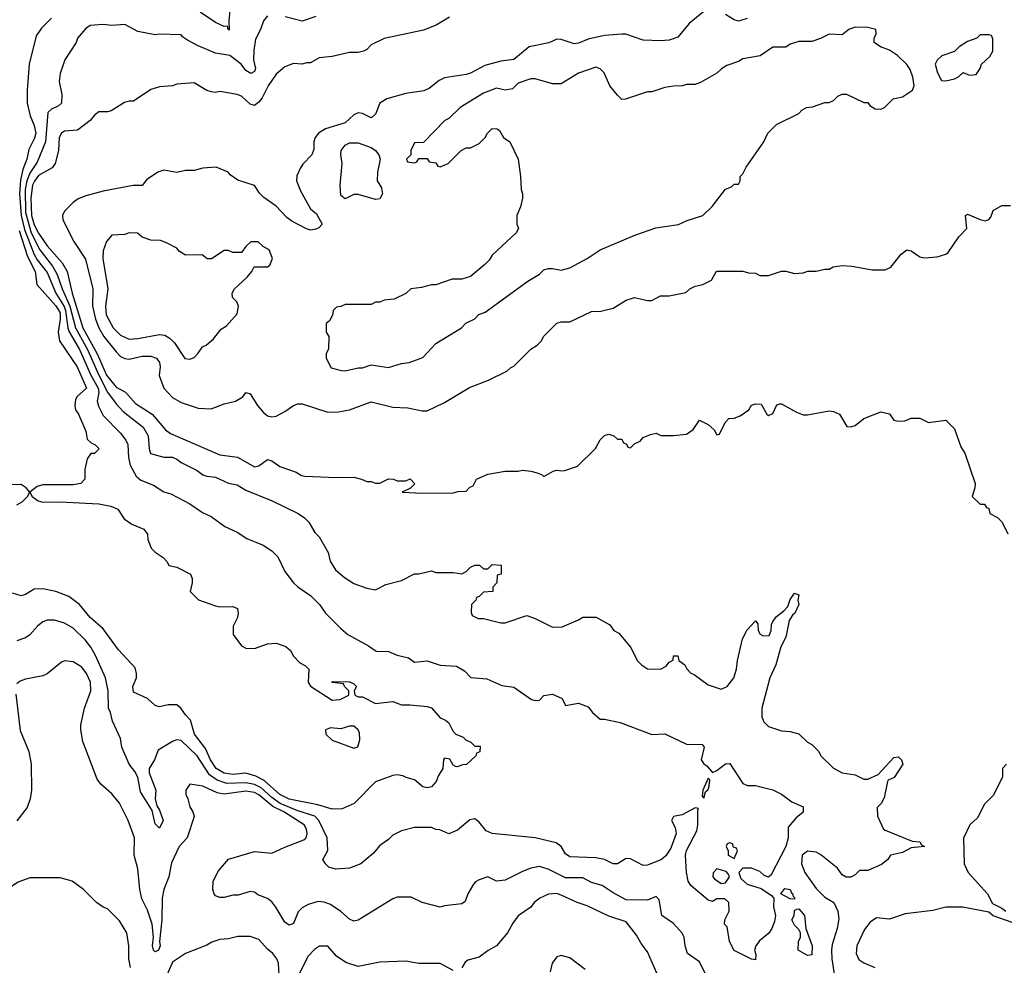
# Model space of a CAD drawing. Header units: inches. Extents: x 2348352 to 2479776, y 460422 to 613655.
# Tile 378 of 590: x 2432383 to 2436941, y 534400 to 538776. Entities that reach past the tile are written whole.
import ezdxf

# ---------------------------------------------------------------- set-up
doc = ezdxf.new("R2010")
doc.units = ezdxf.units.IN
doc.header["$MEASUREMENT"] = 0
doc.layers.add('C4533', color=7, linetype='Continuous')

msp = doc.modelspace()

# ---------------------------------------------------------------- linework, layer by layer
at = {"layer": 'C4533', "color": 4}
for points, elevation in [([(2433360.7, 538870), (2433350.7, 538770.7), (2433352.7, 538727.3), (2433346, 538734), (2433346, 538746), (2433330, 538744), (2433290, 538762.9), (2433219, 538810)], 48), ([(2433530, 538793.2), (2433511.3, 538770), (2433498, 538730), (2433474.4, 538685.6), (2433466.2, 538633.8), (2433465.5, 538590), (2433474.9, 538550), (2433470, 538535.3), (2433452.8, 538527.2), (2433430, 538541.2), (2433409, 538570), (2433355.3, 538610), (2433290, 538621.2), (2433210, 538654), (2433160.2, 538680.2), (2433136.4, 538696.4), (2433130, 538706), (2433030, 538709), (2433010, 538705.2), (2432930, 538721.2), (2432870, 538753.2), (2432810, 538749), (2432770, 538753.2), (2432710, 538748.7), (2432687.1, 538732.9), (2432651.3, 538690), (2432644.7, 538670), (2432591.3, 538590), (2432570, 538526), (2432566, 538490), (2432578.8, 538430), (2432576, 538390), (2432563.5, 538376.5), (2432530, 538361.2), (2432513.7, 538346.3), (2432503.1, 538210), (2432464.1, 538115.9), (2432430, 538066), (2432415.8, 538030), (2432408.2, 537990), (2432410, 537884), (2432436.1, 537790), (2432475.8, 537710), (2432535.7, 537635.7), (2432557.1, 537597.1), (2432580.2, 537530), (2432615.5, 537450), (2432641.5, 537350), (2432696.8, 537250), (2432750.2, 537130), (2432790, 537052.7), (2432830, 536998), (2432862.4, 536962.4), (2432954.9, 536890), (2432977.1, 536850), (2432982, 536790), (2432988.1, 536768.1), (2433050, 536750.7), (2433090, 536750.8), (2433110, 536742.8), (2433130, 536727.3), (2433204.7, 536690), (2433231.3, 536670), (2433250, 536663), (2433290, 536658.4), (2433350, 536630.7), (2433390, 536622.8), (2433430, 536598.8), (2433552, 536550), (2433672, 536490), (2433702, 536470), (2433722, 536450), (2433750, 536402), (2433770, 536382), (2433810.7, 536310.7), (2433821, 536270), (2433844.7, 536230), (2433886, 536194), (2433930, 536166), (2433990, 536144.7), (2434030, 536138), (2434078, 536162), (2434150, 536181), (2434210, 536211.3), (2434230, 536211.3), (2434290, 536224.7), (2434310, 536218), (2434390, 536218), (2434430, 536212), (2434450, 536222), (2434470, 536242), (2434490, 536251), (2434511.3, 536251.3), (2434530, 536234), (2434550, 536234), (2434570, 536254), (2434611.6, 536251.6), (2434612, 536210), (2434594, 536206), (2434592, 536170), (2434574, 536150), (2434574, 536130), (2434530, 536126), (2434510, 536106), (2434498, 536102), (2434494, 536090), (2434474, 536070), (2434472.7, 536032.7), (2434478, 536018), (2434505.4, 536005.4), (2434530, 536004.7), (2434610, 535984.7), (2434630, 535984.7), (2434730, 536018), (2434770, 536004.7), (2434850, 535964.7), (2434894, 535966), (2434970, 535998), (2434990, 536011.3), (2435051.6, 536011.6), (2435115.3, 535975.3), (2435134, 535950), (2435156.9, 535936.9), (2435212, 535870), (2435242, 535810), (2435262, 535790), (2435290, 535772), (2435350, 535771), (2435376, 535784), (2435390, 535802), (2435408, 535812), (2435410, 535832), (2435430, 535832), (2435434, 535810), (2435462, 535790), (2435471.1, 535771.1), (2435490, 535752), (2435505.4, 535745.4), (2435570, 535698), (2435630, 535678), (2435658, 535690), (2435689.1, 535730.9), (2435701.2, 535770), (2435705.2, 535810), (2435729.2, 535910), (2435750, 535952), (2435790, 535994), (2435799.6, 535979.6), (2435802, 535950), (2435811.6, 535931.6), (2435824.7, 535924.7), (2435853.2, 535926.8), (2435861.2, 535950), (2435862.7, 535977.3), (2435869.2, 535990.8), (2435886.6, 536013.4), (2435920.2, 536039.8), (2435939, 536061), (2435950, 536092), (2435970, 536122), (2435990, 536114), (2435984.7, 536090), (2435990.5, 536069.5), (2435971.3, 536030), (2435959.8, 536020.2), (2435944.5, 535995.5), (2435930, 535918), (2435906.4, 535873.6), (2435883.8, 535790), (2435855.5, 535730), (2435819.1, 535590), (2435818.8, 535550), (2435827.1, 535527.1), (2435850, 535504.7), (2435910, 535484.7), (2435950, 535482), (2435990, 535471.3), (2436030, 535432), (2436050, 535422), (2436082, 535390), (2436092, 535370), (2436150, 535312), (2436190, 535291.3), (2436250, 535282), (2436290, 535262), (2436310, 535262), (2436356.4, 535283.6), (2436430, 535362), (2436450, 535364.7), (2436464.7, 535350), (2436471, 535330), (2436430.5, 535269.5), (2436404, 535256), (2436401, 535250), (2436384.4, 535175.6), (2436371, 535149), (2436352, 535130), (2436354, 535090), (2436382, 535030), (2436390, 535024.7), (2436514.4, 534974.4), (2436550, 534970.8), (2436558, 534958), (2436571.3, 534950), (2436510, 534944), (2436470, 534921.2), (2436414, 534910), (2436402, 534890), (2436373.2, 534866.8), (2436310, 534839), (2436270, 534838), (2436250, 534818), (2436230, 534808), (2436208.4, 534808.4), (2436190, 534818), (2436169.1, 534849.1), (2436091.9, 534911.9), (2436070, 534924), (2436030, 534928.7), (2436006, 534910), (2436002.8, 534870), (2436017.3, 534830), (2436070, 534756), (2436110, 534716), (2436151.1, 534691.1), (2436170.9, 534650.9), (2436174.4, 534614.4), (2436167.3, 534570), (2436144.2, 534495.8), (2436140.4, 534470), (2436142.4, 534430), (2436155.5, 534350)], 52), ([(2435550, 538813.2), (2435482.5, 538757.5), (2435430, 538695.3), (2435390, 538681.2), (2435350, 538677.2), (2435270, 538681.2), (2435189, 538709), (2435170, 538709.2), (2435090, 538702), (2435014.6, 538685.4), (2434970, 538666.6), (2434950, 538663.7), (2434890, 538683.7), (2434870, 538686), (2434832.1, 538667.9), (2434741, 538650), (2434670, 538591.6), (2434610, 538583.5), (2434535.8, 538564.2), (2434470, 538527.6), (2434450, 538521.6), (2434350, 538507), (2434325.1, 538494.9), (2434280.9, 538459.1), (2434253.8, 538446.2), (2434170, 538433.6), (2434082.8, 538410), (2434050.8, 538390), (2434030, 538338), (2434015.3, 538324.7), (2434010, 538322), (2433970, 538342), (2433950, 538344), (2433930, 538335.3), (2433890, 538299), (2433798, 538270), (2433766, 538250), (2433750.8, 538230), (2433744, 538210), (2433744, 538176), (2433734.8, 538150), (2433693.2, 538106.8), (2433682.8, 538090), (2433666.7, 538053.3), (2433664.9, 538030), (2433683.4, 537983.4), (2433730, 537901), (2433757, 537877), (2433782.8, 537830), (2433768.1, 537811.9), (2433754, 537806), (2433730, 537801.6), (2433710, 537807.3), (2433643.3, 537843.3), (2433619.7, 537859.7), (2433570, 537912.3), (2433512.5, 537952.5), (2433492.9, 537972.9), (2433470, 538008.7), (2433393.6, 538033.6), (2433358, 538058), (2433348, 538070), (2433292.9, 538092.9), (2433231, 538089), (2433190, 538078), (2433150, 538078), (2433110, 538069), (2433050, 538079.3), (2433022, 538070), (2432970, 538035.3), (2432950, 538009), (2432908.9, 538008.9), (2432770, 537982.7), (2432690, 537961.2), (2432653.7, 537946.3), (2432631.3, 537930), (2432590.7, 537889.3), (2432581, 537870), (2432582.8, 537850), (2432633, 537750), (2432687.9, 537667.9), (2432721.1, 537530), (2432720.3, 537450), (2432733.6, 537390), (2432749.2, 537350), (2432772.9, 537310), (2432830, 537238), (2432850, 537217.3), (2432870, 537207.7), (2432890, 537204.9), (2432950, 537219.3), (2432990, 537218), (2433016, 537210), (2433030.6, 537190), (2433033, 537170), (2433028.6, 537128.6), (2433050, 537071), (2433090, 537027.7), (2433130, 537004.9), (2433210, 536977.3), (2433270, 536974.8), (2433330, 536998.8), (2433382, 537010), (2433415.3, 537030), (2433430, 537051.3), (2433450, 537044.7), (2433484, 536990), (2433510, 536958.8), (2433530, 536942.8), (2433550, 536937.3), (2433570, 536940.7), (2433610, 536962), (2433650, 536990.8), (2433670, 536998.8), (2433690, 536998.8), (2433810, 536958.8), (2433858.6, 536961.4), (2433909.5, 536970.5), (2434010, 537006.8), (2434110, 536982), (2434179.8, 536979.8), (2434246.4, 536966.4), (2434270, 536966), (2434350, 537004.7), (2434465.6, 537074.4), (2434552.9, 537107.1), (2434638, 537150), (2434654.6, 537165.4), (2434670, 537172), (2434749.3, 537250.7), (2434778, 537270), (2434798, 537290), (2434808, 537310), (2434870, 537371.3), (2434890, 537378), (2434930, 537378), (2435030, 537424.7), (2435073.6, 537426.4), (2435130, 537441), (2435190, 537478), (2435229.1, 537490.9), (2435290, 537476), (2435310, 537476), (2435350, 537498), (2435390, 537498), (2435467.3, 537512.7), (2435486, 537530), (2435510, 537542), (2435546, 537550), (2435586, 537570), (2435608.4, 537611.6), (2435730, 537612), (2435756.4, 537603.6), (2435790, 537602), (2435810, 537592), (2435850, 537591.3), (2435910, 537611.3), (2435930, 537611.3), (2435970, 537601), (2436010, 537604.7), (2436031.6, 537611.6), (2436070, 537612), (2436110, 537622), (2436130, 537622), (2436148.4, 537631.6), (2436190, 537638), (2436235.3, 537635.3), (2436330, 537618), (2436390, 537618), (2436415.3, 537630), (2436464, 537690), (2436490, 537711), (2436510, 537706.8), (2436550, 537678.8), (2436570, 537674), (2436630, 537678.8), (2436670, 537691), (2436681.2, 537698.8), (2436730, 537771.3), (2436768, 537810), (2436762, 537870), (2436770, 537876), (2436830, 537851), (2436854.6, 537845.4), (2436868.9, 537851.1), (2436878, 537862), (2436890, 537892), (2436930, 537916), (2436970, 537916)], 64), ([(2433754, 538790), (2433690, 538769), (2433611.6, 538788.4)], 52), ([(2435750, 538781.2), (2435710, 538768.7), (2435690, 538775.3), (2435650, 538799)], 64), ([(2432530, 538782), (2432483.4, 538736.6), (2432459.8, 538700.2), (2432427.7, 538570), (2432417, 538450), (2432418.4, 538390), (2432432, 538330), (2432450, 538286), (2432457.4, 538250), (2432452.3, 538227.7), (2432425.1, 538174.9), (2432416.9, 538130), (2432398, 538082), (2432387.1, 538032.9), (2432382.9, 537970), (2432390.6, 537870), (2432405.5, 537805.5), (2432449.5, 537689.5), (2432463.8, 537663.8), (2432510, 537606.4), (2432551.1, 537510), (2432588.5, 537448.5), (2432595.8, 537430), (2432605.2, 537350), (2432611.6, 537331.6), (2432660.7, 537250), (2432713, 537130), (2432746.4, 537070), (2432749, 537050), (2432742.4, 537010), (2432747.2, 536987.2), (2432770, 536944), (2432850, 536862), (2432874, 536830), (2432884, 536810), (2432887.3, 536750), (2432894.6, 536714.6), (2432922.9, 536662.9), (2432944.4, 536644.4), (2433002, 536622), (2433050, 536591.3), (2433082, 536582), (2433170, 536536), (2433230, 536496), (2433270, 536476), (2433332, 536430), (2433390, 536404.7), (2433435.3, 536375.3), (2433510, 536344.7), (2433550, 536318), (2433578, 536290), (2433610, 536222), (2433651.3, 536170), (2433670, 536151.3), (2433731.3, 536110), (2433771.3, 536070), (2433798, 536030), (2433870, 535958), (2433902, 535930), (2433998.4, 535878.4), (2434034, 535854), (2434090, 535852.4), (2434130, 535834.9), (2434182.8, 535822.8), (2434210, 535802.8), (2434270, 535808.2), (2434330, 535788.4), (2434404.9, 535784.9), (2434442.8, 535762.8), (2434471.3, 535731.3), (2434546, 535726), (2434614.4, 535694.4), (2434670, 535687.3), (2434752, 535630), (2434770, 535624.9), (2434790, 535627.3), (2434810, 535647.7), (2434850, 535654.8), (2434894, 535634), (2434910, 535602), (2434970, 535613.4), (2435015.3, 535595.3), (2435034.8, 535570), (2435070, 535538.8), (2435090, 535538.8), (2435163.5, 535523.5), (2435310, 535467.7), (2435370, 535471), (2435470, 535424), (2435542, 535422), (2435552, 535410), (2435538, 535350), (2435550, 535332), (2435563.6, 535323.6), (2435590, 535292), (2435610, 535301), (2435650, 535332), (2435670, 535334), (2435730, 535242), (2435751.6, 535231.6), (2435790, 535231.3), (2435870, 535211.3), (2435910, 535191.3), (2435956.9, 535156.9), (2436010, 535134), (2436010, 535108), (2435978, 535082), (2435941, 535039), (2435940.7, 534990), (2435930.4, 534950), (2435862, 534818), (2435850, 534808), (2435830, 534815.3), (2435810, 534834), (2435770, 534849), (2435731.3, 534848.7), (2435712, 534830), (2435721.4, 534801.4), (2435750, 534776), (2435814.8, 534754.8), (2435863.6, 534723.6), (2435874, 534710), (2435872, 534670), (2435882, 534630), (2435876.9, 534603.1), (2435864.7, 534570), (2435850.9, 534549.1), (2435807.1, 534512.9), (2435791.3, 534490), (2435784.7, 534470), (2435791.3, 534450), (2435790, 534426), (2435770, 534428), (2435690, 534468.7), (2435669, 534510), (2435658, 534578), (2435646, 534590), (2435648, 534610), (2435668, 534650), (2435666, 534690), (2435647.3, 534707.3), (2435610, 534708), (2435590, 534695.3), (2435570, 534702), (2435490, 534768.7), (2435477.2, 534790), (2435469.5, 534829.5), (2435464.5, 534910), (2435470, 534931.3), (2435517.5, 535022.5), (2435522, 535050), (2435522, 535118), (2435526, 535126), (2435510, 535128.7), (2435450, 535096.2), (2435410, 535088), (2435401, 535070), (2435417.3, 535037.3), (2435421.6, 535010), (2435397.5, 534942.5), (2435373.8, 534906.2), (2435354, 534890), (2435290, 534862.7), (2435270, 534861.2), (2435210, 534893.2), (2435190, 534894), (2435150.7, 534869.3), (2435130.9, 534869.1), (2435090, 534889.2), (2435050, 534897.2), (2434930, 534901.2), (2434910, 534915.3), (2434889.3, 534949.3), (2434866.6, 534966.6), (2434770, 534989.2), (2434570, 535009.2), (2434542.5, 535022.5), (2434510, 535062), (2434490, 535078), (2434466.4, 535073.6), (2434410, 535026), (2434370, 535008), (2434327.3, 535027.3), (2434310, 535028), (2434290, 535038), (2434210, 535038), (2434150, 535022), (2434110, 535002), (2434090, 534982), (2434050, 534954), (2434021.4, 534918.6), (2433962, 534870), (2433910, 534849), (2433845.6, 534845.6), (2433814.6, 534854.6), (2433798, 534870), (2433786, 534890), (2433809.1, 534930.9), (2433807, 534990), (2433767.6, 535070), (2433750, 535089.6), (2433670, 535114), (2433589.4, 535149.4), (2433550, 535176.2), (2433500.6, 535220.6), (2433470, 535237.1), (2433430, 535244.6), (2433341.6, 535241.6), (2433296.5, 535256.5), (2433262, 535282), (2433204.2, 535370), (2433130, 535440.9), (2433110, 535443.7), (2433090, 535436), (2433024.5, 535395.5), (2433006.8, 535350), (2432982.8, 535310), (2432982.8, 535290), (2433012.7, 535210), (2433010.7, 535170), (2433017.3, 535137.3), (2433030, 535118), (2433046.8, 535070), (2433030, 535035.3), (2433010, 535055.3), (2432996.5, 535116.5), (2432942.7, 535202.7), (2432929.5, 535270), (2432916.3, 535296.3), (2432889.4, 535330), (2432856, 535410), (2432849.3, 535449.3), (2432813.2, 535530), (2432804, 535570), (2432794, 535590), (2432792, 535670), (2432780.7, 535730), (2432733.9, 535833.9), (2432712.5, 535872.5), (2432686.5, 535906.5), (2432630, 535959.3), (2432590, 535982.7), (2432543.5, 535996.5), (2432510, 535997.2), (2432490, 535989.2), (2432466, 535970), (2432430, 535928.7), (2432410, 535915.3), (2432370, 535902)], 48), ([(2434373.2, 538786.8), (2434311.3, 538750), (2434252.3, 538727.7), (2434070, 538689.2), (2434010, 538659), (2433990, 538638), (2433974, 538630), (2433950, 538624), (2433910, 538624), (2433830, 538605.2), (2433770, 538599), (2433730, 538575.3), (2433710, 538575.3), (2433690, 538569.2), (2433650, 538573.2), (2433610, 538557.2), (2433570, 538524), (2433533.4, 538470), (2433505.8, 538414.2), (2433490, 538394), (2433470, 538379), (2433450, 538385.2), (2433410, 538421.2), (2433390, 538429.2), (2433310, 538444), (2433290, 538439), (2433270, 538442), (2433250, 538448.7), (2433190, 538484), (2433110, 538477.2), (2433090, 538469.2), (2433030, 538465.2), (2432990, 538453.2), (2432910, 538399), (2432890, 538399), (2432867.5, 538392.5), (2432806.4, 538353.6), (2432790, 538348.7), (2432750, 538348.7), (2432730, 538334), (2432710, 538309), (2432650, 538265.2), (2432590, 538259.3), (2432576, 538250), (2432566.4, 538230), (2432562.4, 538170), (2432547.7, 538110), (2432534, 538090), (2432470, 538054), (2432451, 538029), (2432442.9, 538010), (2432434.8, 537950), (2432438, 537870), (2432450, 537826.4), (2432470, 537787.2), (2432510, 537728.7), (2432579.5, 537650), (2432603.1, 537610), (2432625.4, 537510), (2432676, 537350), (2432742, 537230), (2432784.7, 537130), (2432830, 537074.9), (2432872.8, 537052.7), (2432918.9, 536998.9), (2432996.3, 536950), (2433058, 536878), (2433080.9, 536860.9), (2433310, 536762.8), (2433390.6, 536750.6), (2433470, 536706.8), (2433490, 536711), (2433530, 536741), (2433550, 536734.8), (2433588, 536708), (2433662.5, 536682.5), (2433687, 536667), (2433702.9, 536662.9), (2433850, 536657.1), (2433930, 536658.7), (2433964.7, 536650), (2433990, 536638), (2434010, 536638), (2434030, 536631.3), (2434050, 536631.3), (2434089.6, 536650.4), (2434114, 536650), (2434130, 536642), (2434170, 536642), (2434190.4, 536650.4), (2434211.6, 536628.4), (2434192.7, 536607.3), (2434154, 536590), (2434250, 536584), (2434390, 536586.8), (2434412.7, 536592.7), (2434450, 536594), (2434467.3, 536612.7), (2434482, 536618), (2434498, 536650), (2434550, 536673.4), (2434630, 536686.8), (2434690, 536686), (2434710, 536691), (2434750, 536686.8), (2434778.5, 536678.5), (2434802, 536670), (2434810, 536662), (2434852.9, 536687.1), (2434870, 536691.3), (2434890, 536687.3), (2434906, 536690), (2434966, 536710), (2435048.4, 536791.6), (2435070, 536832), (2435090, 536851.3), (2435110, 536858), (2435134, 536850), (2435150, 536834), (2435170, 536834), (2435178, 536818), (2435192, 536812), (2435198, 536798), (2435210, 536794), (2435230, 536814), (2435254.6, 536825.4), (2435270, 536842), (2435303.1, 536856.9), (2435330, 536862), (2435351.6, 536851.6), (2435410, 536851), (2435470, 536858), (2435500.4, 536879.6), (2435530, 536922), (2435570, 536902), (2435598, 536878), (2435610, 536854), (2435622, 536858), (2435648.4, 536911.6), (2435666, 536930), (2435690, 536932), (2435718, 536942), (2435758, 536970), (2435770, 536991.3), (2435790, 536998), (2435816, 536996), (2435842, 536950), (2435850, 536944.7), (2435870, 536954), (2435887.3, 536992.7), (2435902, 536998), (2435910, 536998), (2435978.8, 536958.8), (2436010, 536947.7), (2436030, 536947.3), (2436130, 536966), (2436150, 536962.8), (2436178, 536950), (2436212.7, 536892.7), (2436230, 536892), (2436250, 536898), (2436290, 536930.8), (2436370, 536961), (2436410, 536951.3), (2436430, 536922), (2436450, 536918), (2436480.4, 536919.6), (2436510, 536932), (2436550, 536932), (2436590, 536912), (2436670, 536922), (2436710, 536882), (2436739.8, 536799.8), (2436758, 536770), (2436806, 536630), (2436804.7, 536610), (2436792, 536570), (2436830, 536534), (2436850, 536534), (2436858, 536518), (2436870, 536514), (2436874, 536490), (2436910, 536472), (2436930.9, 536450.9), (2436956.9, 536396.9)], 56), ([(2432380.4, 537800.4), (2432419.8, 537679.8), (2432454.6, 537610), (2432463, 537550), (2432550, 537451.6), (2432570, 537419.1), (2432570.9, 537389.1), (2432560.8, 537330), (2432567.2, 537290), (2432648.8, 537170), (2432692.4, 537070), (2432648.5, 537031.5), (2432641.3, 537018.7), (2432638, 536990), (2432642, 536970), (2432655.5, 536950), (2432690, 536872), (2432695.3, 536835.3), (2432716, 536816), (2432731.3, 536810), (2432750.7, 536790), (2432730, 536768.7), (2432712, 536768), (2432696, 536744), (2432684.5, 536695.5), (2432684, 536650), (2432666, 536630), (2432630, 536623.9), (2432490, 536623.5), (2432464.3, 536615.7), (2432430.7, 536590), (2432440.5, 536570), (2432469.2, 536549.2), (2432490, 536542.4), (2432570, 536544.4), (2432750, 536534.9), (2432804.5, 536524.5), (2432838, 536510), (2432866.4, 536466.4), (2432902, 536442), (2432958, 536418), (2432974.4, 536394.4), (2432976, 536370), (2432991.3, 536330), (2433010, 536311.3), (2433046.8, 536286.8), (2433066.4, 536266.4), (2433074, 536250), (2433110, 536242), (2433174, 536210), (2433182, 536190), (2433182, 536170), (2433172, 536130), (2433210.9, 536090.9), (2433290, 536062.8), (2433310, 536058.8), (2433370, 536061), (2433390.8, 536050.8), (2433394.8, 536030), (2433390.6, 536010), (2433370.7, 535970), (2433370.8, 535930), (2433410, 535878.8), (2433430, 535868.2), (2433470, 535865.5), (2433530, 535886.8), (2433570.6, 535890.6), (2433615.3, 535875.3), (2433636.8, 535856.8), (2433651.3, 535830), (2433679.8, 535799.8), (2433705.4, 535785.4), (2433722, 535770), (2433718, 535710), (2433730, 535692), (2433830, 535626.8), (2433866, 535630), (2433906, 535650), (2433906, 535670), (2433886, 535690), (2433882, 535702), (2433830, 535708), (2433830, 535714), (2433910, 535711.3), (2433930, 535702), (2433942, 535690), (2433932, 535670), (2433934, 535650), (2433950, 535642), (2433970, 535642), (2434030, 535612), (2434110, 535621), (2434150, 535604.7), (2434190, 535606), (2434270, 535598), (2434290, 535591.3), (2434330, 535544.7), (2434354.4, 535534.4), (2434370, 535522), (2434390, 535482), (2434402, 535470), (2434435.3, 535455.3), (2434450, 535442), (2434472, 535432), (2434490, 535414), (2434514, 535414), (2434512.7, 535387.3), (2434498, 535382), (2434494, 535370), (2434451.6, 535328.4), (2434432.7, 535327.3), (2434410, 535318), (2434400.4, 535320.4), (2434390, 535326), (2434373.6, 535353.6), (2434350, 535358), (2434344.7, 535350), (2434342, 535310), (2434322, 535278), (2434311.3, 535250), (2434290, 535225.2), (2434270, 535221.2), (2434250, 535225.2), (2434210, 535258), (2434171.6, 535268.4), (2434157.2, 535277.2), (2434130, 535282), (2434110, 535279), (2434030, 535249), (2433931.1, 535148.9), (2433875.3, 535124.7), (2433830, 535122), (2433762.6, 535142.6), (2433630, 535168.7), (2433587.8, 535190), (2433514.7, 535254.7), (2433475.5, 535275.5), (2433430, 535288.3), (2433370, 535283.5), (2433330.3, 535289.7), (2433292, 535310), (2433265.7, 535350), (2433243.5, 535403.5), (2433191.8, 535470), (2433174, 535534), (2433150, 535559), (2433129.5, 535589.5), (2433110, 535605.2), (2433070, 535605.2), (2433030, 535595.3), (2433010, 535602), (2432974.8, 535634.8), (2432910, 535664), (2432907.3, 535690), (2432924.5, 535730), (2432924.5, 535750), (2432916.9, 535776.9), (2432840.4, 535860.4), (2432770, 535957.2), (2432710, 536009.2), (2432659.3, 536070), (2432610, 536106), (2432550, 536129.3), (2432490, 536142.7), (2432450, 536141.2), (2432410, 536115.3), (2432390, 536109), (2432350, 536122)], 44), ([(2432370, 536531.3), (2432395.3, 536544.7), (2432419.5, 536570), (2432429.5, 536590), (2432412.3, 536610), (2432390, 536625.1), (2432330, 536623.1)], 44), ([(2435582, 534310), (2435530, 534415.3), (2435474.6, 534454.6), (2435464, 534490), (2435459, 534530), (2435450, 534548), (2435410, 534594), (2435355.3, 534630), (2435342.7, 534702.7), (2435330, 534719), (2435290, 534702), (2435190, 534703.7), (2435130, 534736), (2435079, 534770), (2435030, 534782.9), (2434990, 534805.1), (2434910, 534805.1), (2434830, 534845.2), (2434790, 534857.2), (2434750, 534849), (2434707.5, 534832.5), (2434630, 534793.2), (2434590, 534789.3), (2434550, 534809), (2434510, 534796), (2434493.2, 534786.8), (2434484.1, 534775.9), (2434457.3, 534730), (2434445.4, 534694.6), (2434430, 534684), (2434350, 534675.3), (2434330, 534668.7), (2434246, 534690), (2434194.6, 534714.6), (2434130, 534715.3), (2434110, 534708), (2433950.7, 534609.3), (2433930, 534604), (2433910, 534614), (2433869.7, 534649.7), (2433821.2, 534681.2), (2433792.1, 534692.1), (2433764.5, 534695.5), (2433718, 534682), (2433690, 534665.2), (2433672.7, 534647.3), (2433650, 534594), (2433630, 534585.2), (2433610, 534599), (2433569.5, 534669.5), (2433550, 534694), (2433530, 534709), (2433485.6, 534725.6), (2433470, 534738), (2433450, 534742), (2433394.8, 534725.2), (2433370, 534725.2), (2433330, 534713.2), (2433310, 534714), (2433290, 534722), (2433284, 534730), (2433277.2, 534750), (2433279, 534790), (2433302.7, 534837.3), (2433350, 534890.8), (2433470, 534926.8), (2433550, 534918.8), (2433610, 534947.3), (2433698.7, 534981.3), (2433709.5, 534990.5), (2433713.6, 535010), (2433711.5, 535030), (2433700.7, 535050), (2433606, 535110), (2433555.5, 535135.5), (2433490, 535188.5), (2433470, 535199.2), (2433430, 535205.4), (2433330, 535191.3), (2433297.6, 535197.6), (2433231.3, 535228.7), (2433170, 535238), (2433152, 535210), (2433152, 535190), (2433162, 535170), (2433170, 535134), (2433184.7, 535110), (2433190.9, 535089.1), (2433158, 534990), (2433121, 534950), (2433085.1, 534874.9), (2433073, 534810), (2433050.4, 534750), (2433042, 534710), (2433041.6, 534610), (2433030.4, 534510), (2433033.7, 534490), (2433026, 534470), (2433010, 534462), (2433002, 534470), (2432998.4, 534490), (2433002, 534530), (2432997, 534590), (2432974.9, 534654.9), (2432948.2, 534708.2), (2432939.6, 534750), (2432930, 534846), (2432912.3, 534910), (2432914, 534990), (2432885.2, 535070), (2432845.2, 535150), (2432810, 535194), (2432758, 535238), (2432742, 535262), (2432675.5, 535435.5), (2432666, 535490), (2432666.8, 535513.2), (2432683.7, 535590), (2432711.8, 535670), (2432711.6, 535710), (2432692, 535750), (2432670, 535779), (2432630, 535804), (2432590, 535808.7), (2432576.9, 535803.1), (2432510.6, 535749.4), (2432490, 535739), (2432410, 535724), (2432385.2, 535714.8), (2432370, 535702)], 52), ([(2432364.7, 535655.3), (2432386, 535486), (2432425.5, 535390), (2432435.5, 535330), (2432437.3, 535210), (2432431, 535170), (2432418, 535130), (2432370, 535068)], 52), ([(2436951.3, 535330), (2436932, 535310), (2436932, 535270), (2436890, 535186), (2436850, 535146), (2436816.9, 535083.1), (2436782, 535050), (2436751.6, 534988.4), (2436754.8, 534870), (2436773.4, 534830), (2436863.1, 534730), (2436886, 534686), (2436930, 534664.9), (2436947.3, 534650)], 56), ([(2432895.3, 534390), (2432889, 534430), (2432889, 534490), (2432879, 534550), (2432845.6, 534605.6), (2432790, 534662), (2432769.3, 534669.3), (2432738, 534690), (2432678, 534750), (2432626, 534790), (2432570, 534804), (2432430, 534804), (2432375.3, 534784.7), (2432350.7, 534769.3), (2432322.5, 534737.5), (2432290.7, 534650), (2432290.6, 534570.6), (2432294.8, 534550), (2432286, 534514), (2432270, 534504), (2432210, 534488), (2432159.6, 534440.4), (2432130.5, 534389.5)], 56), ([(2435354, 534314), (2435290, 534462), (2435260.5, 534500.5), (2435238.7, 534538.7), (2435190, 534600.7), (2435110, 534627.3), (2435010, 534675.1), (2434964, 534690), (2434890, 534725.1), (2434870, 534732), (2434830.6, 534729.4), (2434791.3, 534710), (2434764.7, 534690), (2434750, 534669), (2434690.6, 534629.4), (2434665.2, 534594.8), (2434641, 534550), (2434590.6, 534489.4), (2434551.1, 534468.9), (2434510, 534438), (2434456.9, 534423.1), (2434445.4, 534414.6), (2434430, 534388)], 56), ([(2436978, 534598), (2436889.6, 534629.6), (2436870, 534645.2), (2436749.1, 534669.1), (2436670, 534669), (2436610, 534654), (2436482, 534638), (2436410, 534614), (2436350, 534619), (2436319.8, 534600.2), (2436293.7, 534566.3), (2436258.8, 534490), (2436255.3, 534455.3), (2436267.5, 534427.5), (2436290, 534411.3), (2436342, 534390)], 56), ([(2433585.4, 534325.4), (2433581.2, 534410), (2433574, 534430), (2433554.8, 534454.8), (2433530, 534474), (2433490, 534519.3), (2433450, 534533.2), (2433393.2, 534533.2), (2433350, 534522.7), (2433310, 534519.3), (2433273.2, 534506.8), (2433250, 534493.2), (2433150, 534455.3), (2433090, 534414), (2433050, 534322)], 56), ([(2434390, 534375.3), (2434330, 534408.7), (2434230, 534409), (2434170, 534419), (2434050, 534414), (2433950, 534394), (2433893.6, 534413.6), (2433850, 534442), (2433810, 534488), (2433771.6, 534488.4), (2433747.1, 534472.9), (2433718, 534442), (2433662, 534330)], 56), ([(2435000.2, 534380.2), (2434930, 534434), (2434890, 534445.2), (2434870, 534439), (2434847.3, 534410), (2434839.1, 534370)], 64)]:
    msp.add_lwpolyline(points, dxfattribs=dict(at, elevation=elevation))
for points, elevation in [([(2436250, 538741.2), (2436222, 538730), (2436190, 538705.2), (2436130, 538709), (2436090, 538688.7), (2436050, 538675.3), (2435990, 538675.3), (2435950, 538662), (2435930, 538648), (2435870, 538648), (2435811.1, 538608.9), (2435730, 538594), (2435710, 538582), (2435656.9, 538563.1), (2435631.1, 538548.9), (2435610, 538528.7), (2435535.3, 538484.7), (2435510, 538475.3), (2435470, 538475.3), (2435450.9, 538469.1), (2435410, 538468.7), (2435370, 538462), (2435310, 538442), (2435290, 538442), (2435187.3, 538407.3), (2435170, 538406), (2435150, 538426), (2435115.3, 538470), (2435088, 538530), (2435070, 538548), (2435050, 538555.3), (2434970, 538528.7), (2434890, 538479), (2434850, 538479), (2434770, 538502), (2434750, 538502), (2434690, 538482), (2434664, 538456), (2434630, 538449.2), (2434590, 538459), (2434530, 538435.3), (2434422, 538370), (2434370, 538318), (2434351.6, 538308.4), (2434252.7, 538207.3), (2434210, 538206), (2434194, 538170), (2434194, 538150), (2434174, 538130), (2434178, 538118), (2434210, 538114), (2434222, 538118), (2434230, 538134), (2434270, 538134), (2434278, 538118), (2434310, 538114), (2434318, 538098), (2434330, 538094), (2434366, 538110), (2434426, 538170), (2434450, 538182), (2434470, 538182), (2434510, 538202), (2434538, 538230), (2434548, 538250), (2434570, 538272), (2434594, 538270), (2434603.6, 538263.6), (2434622, 538230), (2434652, 538210), (2434691.3, 538130), (2434702, 538050), (2434704.7, 537990), (2434711.3, 537970), (2434711.3, 537950), (2434702, 537910), (2434684.7, 537870), (2434684.7, 537830), (2434692, 537810), (2434682, 537790), (2434570, 537686), (2434556.9, 537663.1), (2434536.9, 537643.1), (2434470, 537588), (2434430, 537575.3), (2434385.4, 537574.6), (2434310, 537548.7), (2434290, 537548.7), (2434243.6, 537536.4), (2434194, 537530), (2434170, 537508), (2434116.9, 537483.1), (2434070, 537478), (2434050, 537468), (2434030, 537468), (2434010, 537458), (2433890, 537458), (2433870, 537448), (2433850, 537446), (2433834, 537430), (2433831.6, 537408.4), (2433818, 537382), (2433802, 537370), (2433802, 537330), (2433814, 537310), (2433812.7, 537252.7), (2433802, 537230), (2433802, 537210), (2433825.4, 537165.4), (2433871.6, 537151.6), (2433890, 537151.3), (2433950, 537164.7), (2433970, 537164.7), (2434010, 537178), (2434090, 537166), (2434150, 537184.7), (2434186, 537190), (2434250, 537212), (2434310, 537278), (2434428, 537350), (2434449.1, 537370.9), (2434490, 537392), (2434509.1, 537410.9), (2434538, 537422), (2434734.6, 537565.4), (2434790, 537598), (2434810, 537618), (2434830, 537624.7), (2434850, 537624.7), (2434890, 537616), (2434930, 537626.8), (2435009.5, 537670.5), (2435069.5, 537710.5), (2435230, 537778.8), (2435327.2, 537812.8), (2435432.1, 537827.9), (2435472.9, 537847.1), (2435546, 537870), (2435589.1, 537910.9), (2435650, 537992), (2435678, 538002), (2435690, 538014), (2435710, 538014), (2435718, 538030), (2435718, 538050), (2435730, 538062), (2435746.3, 538093.7), (2435828, 538210), (2435846, 538250), (2435886, 538290), (2435990, 538342), (2436003.1, 538356.9), (2436026, 538370), (2436052.7, 538372.7), (2436110, 538392), (2436130, 538392), (2436150, 538402), (2436170, 538422), (2436190, 538431.3), (2436210, 538431.3), (2436290, 538392), (2436310, 538392), (2436318, 538378), (2436343.6, 538363.6), (2436370, 538362), (2436386, 538370), (2436426, 538410), (2436470, 538418), (2436515.3, 538450), (2436524, 538470), (2436517.2, 538510), (2436505.2, 538545.2), (2436490, 538568), (2436446, 538610), (2436410, 538635.3), (2436368, 538650), (2436338, 538670), (2436338, 538690), (2436348, 538710), (2436346, 538730), (2436310, 538739)], 68), ([(2436870, 538706), (2436830, 538706), (2436814, 538690), (2436770, 538674), (2436732, 538650), (2436710, 538628), (2436651.1, 538608.9), (2436630, 538588), (2436621, 538570), (2436631.3, 538530), (2436650, 538494), (2436670, 538492), (2436710, 538502), (2436728.4, 538511.6), (2436750, 538532), (2436779.6, 538519.6), (2436810, 538522), (2436828.7, 538550), (2436835.3, 538570), (2436874.6, 538605.4), (2436888, 538630), (2436887.3, 538687.3), (2436882, 538702)], 68), ([(2434030, 537943.9), (2433950, 537966.3), (2433930, 537966), (2433890, 537946.6), (2433870, 537962), (2433866.6, 538010), (2433876.3, 538110), (2433869.7, 538150.3), (2433871.6, 538170), (2433890, 538195.5), (2433910, 538206), (2433950, 538205.5), (2434010, 538183.8), (2434030.2, 538170.2), (2434044.9, 538150), (2434051.6, 538130), (2434039.1, 538070), (2434037.3, 538030), (2434057.6, 537997.6), (2434063.1, 537970), (2434050, 537947.3)], 64), ([(2432890, 537788.7), (2432870, 537782), (2432810, 537778), (2432784.7, 537750), (2432770, 537706), (2432767.3, 537670), (2432790.4, 537530), (2432780.3, 537450), (2432783.1, 537410), (2432815.5, 537350), (2432850, 537316.3), (2432890, 537298), (2432930, 537300.5), (2433030, 537319.3), (2433055.1, 537315.1), (2433079.9, 537299.9), (2433099.9, 537279.9), (2433147.1, 537207.1), (2433170, 537204.7), (2433190, 537212), (2433210, 537232), (2433230, 537262), (2433246, 537270), (2433280.4, 537299.6), (2433316.4, 537343.6), (2433340.4, 537359.6), (2433390, 537414), (2433395.3, 537450), (2433388, 537470), (2433368, 537490), (2433366, 537510), (2433378, 537530), (2433436.5, 537583.5), (2433458, 537610), (2433468.7, 537631.3), (2433530, 537632), (2433540.4, 537639.6), (2433554, 537670), (2433538, 537710), (2433510, 537726), (2433487.3, 537747.3), (2433452.7, 537747.3), (2433430, 537726), (2433410, 537698), (2433370, 537698), (2433350, 537708), (2433330, 537708), (2433271.6, 537668.4), (2433251.6, 537668.4), (2433227.3, 537687.3), (2433150, 537686), (2433123.1, 537703.1), (2433110, 537718), (2433063.1, 537743.1), (2433034.6, 537754.6), (2432990, 537755.3), (2432950, 537768.7), (2432928.4, 537788.4)], 68), ([(2433910, 535506.6), (2433870, 535494.5), (2433821.4, 535498.6), (2433798, 535490), (2433801, 535470), (2433830, 535441), (2433930, 535404.7), (2433948.4, 535411.6), (2433957.2, 535442.8), (2433955.5, 535475.5), (2433949.2, 535490), (2433930, 535506)], 44), ([(2435570, 535266), (2435544.7, 535210), (2435542, 535182), (2435550, 535174), (2435558, 535202), (2435570, 535214), (2435575.3, 535230), (2435578, 535258)], 48), ([(2435670, 534966), (2435658, 534962), (2435654, 534950), (2435662, 534930), (2435662, 534910), (2435690, 534894), (2435706, 534930), (2435702, 534942), (2435687.3, 534947.3), (2435682, 534962)], 48), ([(2435610, 534846), (2435592.7, 534827.3), (2435592, 534810), (2435599.6, 534799.6), (2435630, 534778), (2435650, 534782), (2435668.7, 534810), (2435663.1, 534823.1), (2435654, 534834)], 48), ([(2435970, 534706), (2435950, 534708), (2435906, 534730), (2435925.2, 534754.8), (2435950, 534750.8), (2435955.3, 534735.3), (2435962, 534730), (2435962, 534722), (2435970, 534714)], 48), ([(2436030, 534446), (2435986, 534470), (2435988, 534510), (2435998, 534530), (2435998, 534550), (2435990, 534566), (2435970, 534586), (2435958, 534610), (2435968, 534630), (2435970, 534654), (2435980.4, 534659.6), (2435990, 534662), (2436016, 534630), (2436022, 534570), (2436051, 534490), (2436050, 534448)], 48)]:
    msp.add_lwpolyline(points, close=True, dxfattribs=dict(at, elevation=elevation))

doc.saveas('drawing.dxf')
